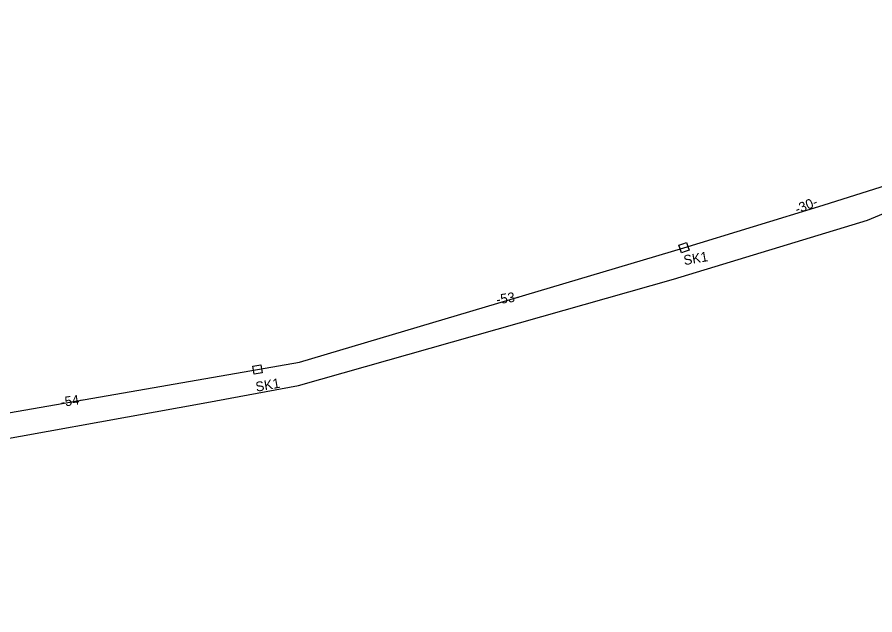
# Model space of a CAD drawing. Extents: x 6494530 to 6506885, y 5884901 to 5892312.
# Drawn here: x 6504206.6 to 6504301.7, y 5887650 to 5887716.2 of the extents above; entities that cross this region are included whole.
import ezdxf

# ---------------------------------------------------------------- set-up
doc = ezdxf.new("R2010")
doc.units = 0
for name, color, linetype in [('kabel W KANALIZACJI ISTN', 7, 'Continuous'), ('studnia wyrys', 7, 'Continuous'), ('studnie do wyrysu', 7, 'Continuous'), ('trasa kanalizacji do wyrysu', 7, 'Continuous'), ('trasa kanalizacji wyrys', 7, 'Continuous')]:
    doc.layers.add(name, color=color, linetype=linetype)

# ---------------------------------------------------------------- blocks, each defined once
blk = doc.blocks.new('ELARM2_33')
at = {"layer": 'studnia wyrys'}
blk.add_lwpolyline([(0, 0.45), (0.45, 0.45), (0.45, 0), (0.45, -0.45), (0, -0.45), (-0.45, -0.45), (-0.45, 0), (-0.45, 0.45)], close=True, dxfattribs=at)
blk = doc.blocks.new('ELARM2_34')
at = {"layer": 'studnia wyrys'}
blk.add_lwpolyline([(0, 0.45), (0.45, 0.45), (0.45, 0), (0.45, -0.45), (0, -0.45), (-0.45, -0.45), (-0.45, 0), (-0.45, 0.45)], close=True, dxfattribs=at)

msp = doc.modelspace()

# ---------------------------------------------------------------- linework, layer by layer
at = {"layer": 'kabel W KANALIZACJI ISTN'}
msp.add_lwpolyline([(6504083.53, 5887659.037), (6504084.593, 5887656.335), (6504086.562, 5887649.961), (6504133.051, 5887657.022), (6504171.711, 5887663.356), (6504198.139, 5887668.161), (6504227.625, 5887673.513), (6504237.781, 5887675.369), (6504279.334, 5887687.163), (6504300.848, 5887693.716), (6504324.655, 5887703.599), (6504351.902, 5887716.213), (6504356.632, 5887707.853), (6504361.309, 5887705.114), (6504357.929, 5887703.149), (6504357.247, 5887701.852), (6504356.697, 5887700.951)], dxfattribs=at)
at = {"layer": 'trasa kanalizacji wyrys'}
msp.add_lwpolyline([(6504077.527, 5887650.127), (6504082.9, 5887651.04), (6504116.37, 5887656.96), (6504133.58, 5887659.98), (6504183.32, 5887668.48), (6504233.24, 5887677.16), (6504237.89, 5887677.96), (6504280.51, 5887690.66), (6504295.92, 5887695.38), (6504304.46, 5887698.06), (6504313.33, 5887701.3), (6504324.593, 5887705.869)], dxfattribs=at)

# ---------------------------------------------------------------- block references
at = {"layer": 'studnia wyrys'}
for name, p, rotation in [('ELARM2_34', (6504280.51, 5887690.66), 18.199165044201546), ('ELARM2_33', (6504233.24, 5887677.16), 9.560096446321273), ('ELARM2_34', (6504233.24, 5887677.16), 9.560096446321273)]:
    msp.add_blockref(name, p, dxfattribs=dict(at, rotation=rotation))

# ---------------------------------------------------------------- texts
at = {"layer": 'studnie do wyrysu'}
for p in [(6504280.556, 5887688.719), (6504233.119, 5887674.688)]:
    msp.add_text('SK1', height=1.0752, rotation=9.69498, dxfattribs=at).set_placement(p)
at = {"layer": 'trasa kanalizacji do wyrysu'}
for s, rotation, p in [('-30-', 21.91781, (6504293.053, 5887694.38)), ('-53-', 8.58095, (6504259.778, 5887684.366)), ('-54-', 8.58095, (6504211.489, 5887672.991))]:
    msp.add_text(s, height=1.0752, rotation=rotation, dxfattribs=at).set_placement(p)

doc.saveas('drawing.dxf')
